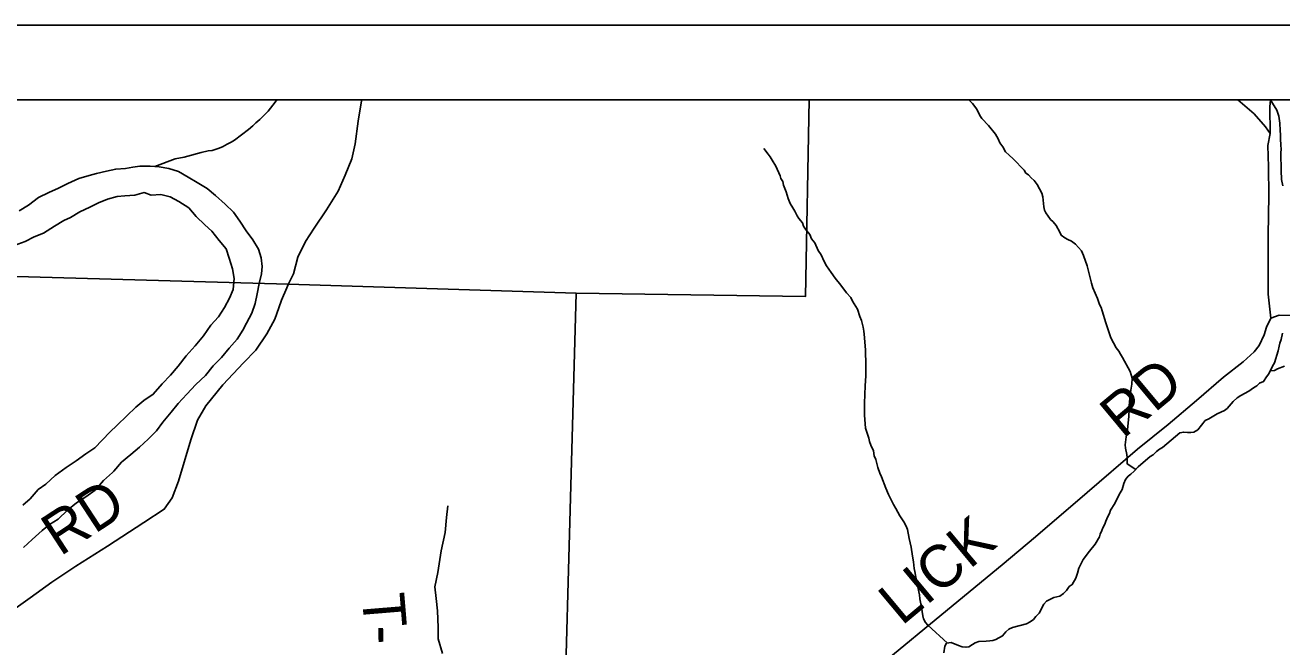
# Model space of a CAD drawing. Extents: x -14196 to 143, y -6096 to 28.
# Drawn here: x 61.569 to 63.25, y 22.967 to 23.799 of the extents above; entities that cross this region are included whole.
import ezdxf

# ---------------------------------------------------------------- set-up
doc = ezdxf.new("R2010")
doc.units = 0
for name, color, linetype in [('GM_X_Corporation', 7, 'Continuous'), ('GM_X_County_Road', 7, 'Continuous'), ('GM_X_County_Road_Text', 7, 'Continuous'), ('GM_X_Major_River', 7, 'Continuous'), ('GM_X_Minor_River', 7, 'Continuous'), ('GM_X_Township_Road', 7, 'Continuous'), ('GM_X_Township_Road_Text', 7, 'Continuous'), ('SH_Data', 7, 'Continuous')]:
    doc.layers.add(name, color=color, linetype=linetype)

msp = doc.modelspace()

# ---------------------------------------------------------------- linework, layer by layer
at = {"layer": 'GM_X_Corporation'}
for points in [[(64.9028, 18.7286), (64.9028, 23.6985), (58.1028, 23.6985), (58.1028, 18.8711)], [(62.1999, 18.7816), (62.2235, 19.866), (62.2323, 20.4208), (62.2487, 21.1358), (62.2751, 22.2884), (62.2815, 22.5484), (62.2824, 22.5866), (62.306, 23.4402), (61.9207, 23.4521), (60.7524, 23.485), (60.7179, 23.4857), (60.6994, 23.486), (60.6731, 23.4865), (60.4232, 23.4912), (60.4233, 23.5426), (60.4242, 23.5839), (60.4246, 23.6029), (60.4257, 23.6513), (60.4267, 23.6985), (58.1028, 23.6985), (58.1028, 18.8711)]]:
    msp.add_lwpolyline(points, dxfattribs=at)
for points in [[(62.6174, 23.6985), (60.4267, 23.6985), (60.4257, 23.6513), (60.4246, 23.6029), (60.4242, 23.5839), (60.4233, 23.5426), (60.4232, 23.4912), (60.6731, 23.4865), (60.6994, 23.486), (60.7179, 23.4857), (60.7524, 23.485), (61.9207, 23.4521), (62.306, 23.4402), (62.6129, 23.4358)], [(64.9028, 18.7286), (64.9028, 23.6985), (62.6174, 23.6985), (62.6129, 23.4358), (62.306, 23.4402), (62.2824, 22.5866), (62.2815, 22.5484), (62.2751, 22.2884), (62.2487, 21.1358), (62.2323, 20.4208), (62.2235, 19.866), (62.1999, 18.7816), (62.384, 18.775), (62.5403, 18.7731), (63.0887, 18.7577), (63.6879, 18.7414), (64.3696, 18.7343), (64.4266, 18.7347)]]:
    msp.add_lwpolyline(points, close=True, dxfattribs=at)
at = {"layer": 'GM_X_County_Road'}
for points in [[(61.9083, 23.4203), (61.9119, 23.4306), (61.919, 23.4474), (61.9209, 23.4515), (61.9278, 23.4657), (61.934, 23.4882), (61.944, 23.5092), (61.9556, 23.5269), (61.972, 23.5514), (61.9877, 23.5763), (61.9969, 23.5977), (62.0058, 23.6199), (62.0105, 23.6397), (62.0143, 23.6701), (62.0185, 23.6945), (62.0193, 23.6985)], [(61.5398, 23.0069), (61.576, 23.0325), (61.605, 23.0534), (61.6371, 23.0747), (61.6794, 23.1018), (61.7277, 23.1333), (61.7552, 23.1511), (61.7657, 23.1661), (61.7742, 23.1886), (61.7906, 23.2439), (61.7998, 23.2702), (61.8109, 23.2894), (61.8334, 23.3174), (61.8612, 23.347), (61.8777, 23.364), (61.8923, 23.3855), (61.9031, 23.4054), (61.9083, 23.4203)], [(62.4604, 22.7153), (62.4937, 22.7481), (62.5246, 22.7789), (62.5701, 22.8213), (62.6175, 22.8618), (62.6552, 22.8935), (62.6875, 22.9205), (62.729, 22.9557), (62.7873, 23.0039), (62.8755, 23.0769), (62.9203, 23.114), (62.9892, 23.1734), (63.0566, 23.2313), (63.0976, 23.2646), (63.1356, 23.2966), (63.1718, 23.3275), (63.1978, 23.348), (63.2125, 23.3615), (63.2192, 23.3699), (63.2259, 23.3844), (63.2292, 23.3947), (63.2351, 23.4066)], [(63.2351, 23.4066), (63.2461, 23.4105), (63.283, 23.4103)]]:
    msp.add_lwpolyline(points, dxfattribs=at)
at = {"layer": 'GM_X_Major_River'}
for points in [[(61.686, 23.2001), (61.6878, 23.2021), (61.6979, 23.214), (61.7103, 23.2244), (61.722, 23.234), (61.7336, 23.2448), (61.7448, 23.2559), (61.7534, 23.2674), (61.7646, 23.2808), (61.7736, 23.2927), (61.7852, 23.305), (61.7975, 23.3177), (61.8103, 23.33), (61.8207, 23.343), (61.8316, 23.3542), (61.8421, 23.3664), (61.8529, 23.3787), (61.8604, 23.3906), (61.8652, 23.4001), (61.8722, 23.4131), (61.8766, 23.4261), (61.8795, 23.439), (61.8823, 23.4531), (61.8852, 23.466), (61.8862, 23.4759), (61.8849, 23.4873), (61.8814, 23.499), (61.8736, 23.5114), (61.8648, 23.5235), (61.8562, 23.5363), (61.8477, 23.5483), (61.8366, 23.5592), (61.8236, 23.5708), (61.8124, 23.5801), (61.7991, 23.5879), (61.7872, 23.595), (61.7742, 23.6028), (61.7613, 23.6068), (61.7483, 23.609), (61.7362, 23.6099), (61.7225, 23.6098), (61.713, 23.6085), (61.7032, 23.6069), (61.6903, 23.606), (61.6778, 23.6031), (61.6646, 23.5999), (61.6548, 23.5975), (61.6408, 23.5936), (61.6264, 23.5866), (61.6136, 23.5803), (61.6008, 23.5745), (61.5868, 23.5679), (61.5737, 23.5578), (61.5613, 23.5501)], [(61.63, 23.5411), (61.6425, 23.5488), (61.6557, 23.555), (61.6674, 23.5609), (61.6794, 23.5656), (61.6923, 23.5692), (61.7025, 23.5704), (61.7158, 23.571), (61.7283, 23.5745), (61.7378, 23.5709), (61.7507, 23.5718), (61.7629, 23.5689), (61.7747, 23.5626), (61.7881, 23.554), (61.7977, 23.5428), (61.8093, 23.5315), (61.8189, 23.5229), (61.8285, 23.5105), (61.8381, 23.4992), (61.8421, 23.4867), (61.8464, 23.4728), (61.8485, 23.4595), (61.8472, 23.4451), (61.8424, 23.4332), (61.8357, 23.421), (61.8275, 23.4084), (61.8174, 23.3972), (61.8077, 23.3831), (61.7965, 23.3697), (61.7845, 23.3562)], [(61.5543, 23.5037), (61.5694, 23.5092), (61.5814, 23.5154), (61.5935, 23.5201), (61.6082, 23.5298), (61.621, 23.5372), (61.63, 23.5411)], [(61.7845, 23.3562), (61.7737, 23.3424), (61.7636, 23.3302), (61.7524, 23.3186), (61.7404, 23.3048), (61.728, 23.2963), (61.7171, 23.2878), (61.7051, 23.2759), (61.6924, 23.2636), (61.6826, 23.254), (61.6624, 23.2333), (61.6504, 23.2251), (61.6376, 23.2159), (61.624, 23.207), (61.6094, 23.1962), (61.597, 23.1846), (61.5865, 23.1773), (61.576, 23.165), (61.5662, 23.1565)], [(61.567, 23.1), (61.5786, 23.1104), (61.5917, 23.1227), (61.6019, 23.1308), (61.6131, 23.1378), (61.6259, 23.1497), (61.6379, 23.1597), (61.6503, 23.1678), (61.6627, 23.1767), (61.674, 23.1897), (61.686, 23.2001)]]:
    msp.add_lwpolyline(points, dxfattribs=at)
at = {"layer": 'GM_X_Minor_River'}
for points in [[(61.7428, 23.6094), (61.7697, 23.6195), (61.7818, 23.6219), (61.7868, 23.6235), (61.8046, 23.6282), (61.8141, 23.6302), (61.8194, 23.631), (61.8274, 23.6334), (61.8331, 23.6357), (61.8391, 23.6392), (61.8448, 23.6419), (61.8493, 23.6446), (61.8678, 23.6588), (61.8735, 23.6638), (61.8776, 23.668), (61.8829, 23.6723), (61.8942, 23.6834), (61.9033, 23.6953), (61.9056, 23.6985)], [(63.0545, 23.2044), (63.0429, 23.2117), (63.0428, 23.2201), (63.0424, 23.2243), (63.0407, 23.2326), (63.0403, 23.2372), (63.0413, 23.2478), (63.0435, 23.2577), (63.0449, 23.2752), (63.0455, 23.2851), (63.0455, 23.2893), (63.0469, 23.3041), (63.0476, 23.3102), (63.049, 23.3182), (63.0497, 23.3262), (63.0469, 23.3353), (63.0368, 23.3542), (63.0341, 23.3583), (63.0318, 23.3625), (63.0283, 23.367), (63.021, 23.3803), (63.0158, 23.3965), (63.0143, 23.4003), (63.0095, 23.4162), (63.008, 23.4208), (63.006, 23.425), (63.0033, 23.4329), (62.997, 23.4473), (62.9951, 23.4534), (62.9895, 23.4765), (62.9844, 23.4905), (62.9817, 23.4966), (62.9736, 23.5056), (62.9682, 23.5097), (62.9636, 23.512), (62.9594, 23.5142), (62.9548, 23.5176), (62.9529, 23.5217), (62.9479, 23.5304), (62.944, 23.5353), (62.9402, 23.5387), (62.934, 23.5474), (62.9324, 23.5512), (62.9312, 23.5557), (62.9299, 23.569), (62.9288, 23.5736), (62.9225, 23.5853), (62.9187, 23.5906), (62.9145, 23.5943), (62.911, 23.5981), (62.9072, 23.6007), (62.9052, 23.6045), (62.8906, 23.6196), (62.8852, 23.6248), (62.8802, 23.629), (62.8764, 23.6358), (62.8725, 23.6411), (62.8702, 23.6464), (62.8667, 23.6528), (62.8574, 23.6645), (62.8486, 23.6735), (62.8459, 23.6777), (62.8416, 23.686), (62.8358, 23.6939), (62.8309, 23.6985)], [(63.2511, 23.5835), (63.2494, 23.5922), (63.2486, 23.604), (63.2483, 23.6272), (63.2487, 23.6329), (63.2482, 23.6375), (63.2481, 23.647), (63.2477, 23.6519), (63.2476, 23.6576), (63.2468, 23.6675), (63.2455, 23.677), (63.2428, 23.6849), (63.2374, 23.694), (63.2344, 23.6985)], [(62.8026, 22.972), (62.7764, 22.996), (62.7733, 22.9997), (62.7706, 23.0046), (62.7694, 23.0084), (62.7677, 23.0202), (62.7657, 23.0312), (62.7653, 23.0365), (62.7641, 23.0407), (62.7617, 23.0536), (62.7601, 23.0604), (62.7589, 23.068), (62.7581, 23.0718), (62.7572, 23.0805), (62.7556, 23.0885), (62.754, 23.1003), (62.7512, 23.112), (62.7491, 23.1238), (62.7472, 23.1283), (62.7441, 23.1344), (62.7387, 23.1423), (62.7336, 23.1521), (62.7302, 23.1574), (62.7259, 23.1665), (62.7235, 23.1707), (62.72, 23.1794), (62.7145, 23.1945), (62.7122, 23.1994), (62.7095, 23.207), (62.7067, 23.2176), (62.7047, 23.2225), (62.7035, 23.229), (62.7, 23.2366), (62.6985, 23.2415), (62.6973, 23.246), (62.6929, 23.2597), (62.6916, 23.2768), (62.6915, 23.2931), (62.6924, 23.3159), (62.6934, 23.3296), (62.6933, 23.3383), (62.6936, 23.3433), (62.693, 23.3642), (62.6913, 23.3854), (62.6905, 23.3892), (62.6897, 23.3946), (62.6877, 23.4033), (62.6853, 23.409), (62.6822, 23.4188), (62.6756, 23.4294), (62.6733, 23.4343), (62.6675, 23.4407), (62.6598, 23.4509), (62.6524, 23.4599), (62.647, 23.4675), (62.6409, 23.4766), (62.6377, 23.4822), (62.6338, 23.4913), (62.6296, 23.497), (62.6253, 23.5072), (62.6207, 23.5128), (62.6183, 23.5185), (62.6129, 23.5257), (62.6102, 23.5298), (62.6087, 23.534), (62.604, 23.5397), (62.6017, 23.5435), (62.5986, 23.5499), (62.5959, 23.554), (62.5924, 23.5601), (62.5897, 23.5665), (62.5869, 23.5756), (62.5834, 23.5847), (62.5822, 23.5896), (62.5799, 23.5934), (62.5787, 23.5972), (62.5729, 23.6097), (62.5682, 23.618), (62.5655, 23.6222), (62.5628, 23.6259), (62.557, 23.6335)], [(63.036, 23.1775), (63.0386, 23.1855), (63.0408, 23.1908), (63.0442, 23.1954), (63.0479, 23.1981), (63.0521, 23.2019), (63.0577, 23.2077), (63.0736, 23.2215), (63.0774, 23.2238), (63.0823, 23.2285), (63.086, 23.2315), (63.0902, 23.2338), (63.1132, 23.2531), (63.1186, 23.2543), (63.1235, 23.2539), (63.1281, 23.2536), (63.1319, 23.254), (63.1372, 23.2571), (63.1473, 23.2697), (63.1519, 23.2721), (63.1632, 23.2786), (63.1731, 23.2833), (63.1768, 23.286), (63.1844, 23.2952), (63.19, 23.3002), (63.1949, 23.3033), (63.2055, 23.3091), (63.2116, 23.3133), (63.2161, 23.316), (63.2199, 23.3198), (63.2252, 23.3218), (63.2293, 23.3283), (63.2323, 23.3321), (63.2372, 23.3424), (63.2398, 23.347), (63.2449, 23.363), (63.246, 23.3691), (63.2471, 23.3733), (63.249, 23.3783), (63.2504, 23.3866)], [(63.2343, 23.3363), (63.2399, 23.3364), (63.2437, 23.3387), (63.2531, 23.3426)], [(62.7977, 22.9589), (62.7991, 22.9681), (62.8013, 22.9719), (62.8074, 22.9727), (62.8174, 22.9686), (62.8223, 22.9671), (62.8273, 22.9664), (62.8311, 22.9672), (62.836, 22.9703), (62.8398, 22.9723), (62.8447, 22.9742), (62.8542, 22.9747), (62.8592, 22.9751), (62.8633, 22.9755), (62.8671, 22.9767), (62.8762, 22.9817), (62.8807, 22.9871), (62.8845, 22.9905), (62.8894, 22.9929), (62.9084, 22.9976), (62.913, 23.0003), (62.9175, 23.0038), (62.9205, 23.0076), (62.925, 23.0122), (62.9314, 23.0241), (62.9351, 23.0279), (62.945, 23.0329), (62.9488, 23.0341), (62.9529, 23.0349), (62.9575, 23.0384), (62.9616, 23.0422), (62.9654, 23.0476), (62.9695, 23.0503), (62.9744, 23.0587), (62.9766, 23.0655), (62.9784, 23.0724), (62.9807, 23.0777), (62.984, 23.0839), (62.9923, 23.095), (63.0002, 23.1045), (63.0058, 23.1141), (63.0069, 23.1179), (63.0091, 23.1225), (63.0102, 23.1263), (63.0129, 23.1313), (63.0143, 23.1351), (63.0169, 23.1412), (63.0192, 23.1454), (63.0207, 23.1496), (63.0263, 23.1587), (63.0281, 23.1629), (63.0337, 23.1729), (63.036, 23.1775)]]:
    msp.add_lwpolyline(points, dxfattribs=at)
at = {"layer": 'GM_X_Township_Road'}
for points in [[(63.191, 23.6985), (63.2126, 23.6798), (63.228, 23.6626), (63.2339, 23.6535)], [(63.2351, 23.4066), (63.2316, 23.4388), (63.2314, 23.5175), (63.2322, 23.5707), (63.2318, 23.609), (63.231, 23.6375), (63.2339, 23.6535), (63.2338, 23.6892), (63.2344, 23.6985)], [(62.1346, 23.1558), (62.1325, 23.1398), (62.1309, 23.1201), (62.1255, 23.0953), (62.1209, 23.0664), (62.1169, 23.0473), (62.1187, 23.0318), (62.1208, 23.0151), (62.1214, 22.9931), (62.1216, 22.9779), (62.1272, 22.9582)]]:
    msp.add_lwpolyline(points, dxfattribs=at)
at = {"layer": 'SH_Data'}
for p, q in [((58.0028, 23.7985), (65.0028, 23.7985)), ((58.1028, 23.6985), (64.9028, 23.6985))]:
    msp.add_line(p, q, dxfattribs=at)

# ---------------------------------------------------------------- texts
at = {"layer": 'GM_X_County_Road_Text'}
for s, rotation, p in [('RD', 39.7423, (63.0372, 23.2442)), ('RD', 33.1468, (61.6159, 23.0874)), ('LICK', 39.8418, (62.7414, 22.9943))]:
    msp.add_text(s, height=0.05682, rotation=rotation, dxfattribs=at).set_placement(p)
at = {"layer": 'GM_X_Township_Road_Text'}
for s, rotation, p in [('T', 274.711, (62.0193, 23.0366)), ('-', 270.8509, (62.0227, 22.9953))]:
    msp.add_text(s, height=0.0568, rotation=rotation, dxfattribs=at).set_placement(p)

doc.saveas('drawing.dxf')
